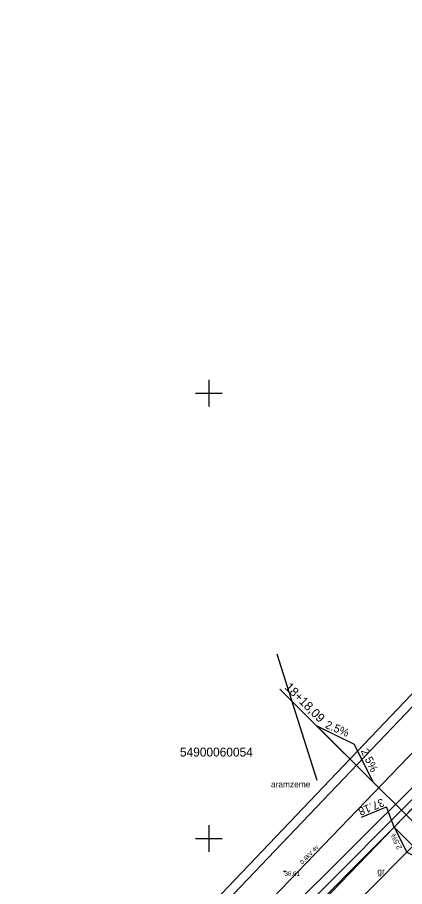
# Model space of a CAD drawing. Extents: x 469981 to 472086, y 246785 to 247785.
# Drawn here: x 470278.5 to 470322, y 247044.6 to 247142.2 of the extents above; entities that cross this region are included whole.
import ezdxf

# ---------------------------------------------------------------- set-up
doc = ezdxf.new("R2010")
doc.units = 0
for name, color, linetype in [('0_922', 7, 'Continuous'), ('0_Asfalta_mala', 7, 'Continuous'), ('0_Asfalta_Nomale', 7, 'Continuous'), ('0_Ruut_Braukt', 7, 'Continuous'), ('0_Ruut_nomale', 7, 'Continuous'), ('0_vertikals', 7, 'Continuous'), ('0_vertkals_cipari', 7, 'Continuous'), ('0_Virazjas', 7, 'Continuous'), ('21', 7, 'Continuous'), ('CELI_CMAL_####_####_#', 7, 'Continuous'), ('CELI_CSEG_####_TKST_#', 7, 'Continuous'), ('DREN_VADP_####_####_#', 7, 'Continuous'), ('ELEK_VADV_ZSPR_####_#', 7, 'Continuous'), ('ELEK_VADV_ZSPR_TKST_#', 7, 'Continuous'), ('GEOD_ELEM_####_####_#', 7, 'Continuous'), ('RAMI_UZMR_####_####_#', 7, 'Continuous'), ('RELJ_AATZ_####_TKST_#', 7, 'Continuous'), ('RELJ_ELEM_####_####_#', 7, 'Continuous'), ('RELJ_NOGA_####_####_#', 7, 'Continuous'), ('RELJ_NOGL_####_####_#', 7, 'Continuous'), ('ROBZ_IERR_####_####_#', 7, 'Continuous'), ('ROBZ_IERR_####_TKST_#', 7, 'Continuous'), ('ROBZ_PROJ_####_####_#', 7, 'Continuous'), ('TERT_IZMT_####_TKST_#', 7, 'Continuous')]:
    doc.layers.add(name, color=color, linetype=linetype)

msp = doc.modelspace()

# ---------------------------------------------------------------- linework, layer by layer
at = {"layer": '0_922'}
msp.add_line((470338.394, 247064.708), (470279.553, 247005.63), dxfattribs=at)
at = {"layer": '0_Asfalta_mala'}
msp.add_line((470336.269, 247066.825), (470277.427, 247007.747), dxfattribs=at)
at = {"layer": '0_Asfalta_Nomale'}
msp.add_line((470335.737, 247067.355), (470276.896, 247008.277), dxfattribs=at)
at = {"layer": '0_Ruut_Braukt'}
msp.add_line((470336.269, 247066.825), (470277.427, 247007.747), dxfattribs=at)
at = {"layer": '0_Ruut_nomale'}
for p, q in [((470335.737, 247067.355), (470276.896, 247008.277)), ((470277.427, 247007.747), (470336.269, 247066.825))]:
    msp.add_line(p, q, dxfattribs=at)
at = {"layer": '0_vertikals'}
for p in [(470317.143, 247052.397), (470320.807, 247051.301)]:
    msp.add_line(p, (470319.953, 247053.574), dxfattribs=at)
msp.add_lwpolyline([(470320.807, 247051.301), (470322.227, 247048.476), (470325.058, 247047.067)], close=True, dxfattribs=at)
at = {"layer": '0_Virazjas'}
msp.add_line((470307.99, 247066.763), (470324.28, 247050.538), dxfattribs=at)
msp.add_lwpolyline([(470318.479, 247056.316), (470316.349, 247060.554), (470312.102, 247062.667)], close=True, dxfattribs=at)
at = {"layer": '21'}
msp.add_line((470338.394, 247064.708), (470279.553, 247005.63), dxfattribs=at)
at = {"layer": 'CELI_CMAL_####_####_#'}
msp.add_lwpolyline([(470207.251, 246955.004), (470220.145, 246963.116), (470261.486, 246992.424), (470276.308, 247005.858), (470296.122, 247025.635), (470312.816, 247042.969), (470330.98, 247061.836), (470346.394, 247077.324), (470364.172, 247092.272), (470374.754, 247099.764), (470384.938, 247106.322), (470390.015, 247108.873), (470395.699, 247111.348), (470409.875, 247117.262), (470415.428, 247119.375), (470428.615, 247124.712), (470444.307, 247130.298), (470466.241, 247137.389), (470487.751, 247143.859), (470509.15, 247149.677), (470533.329, 247156.368), (470558.982, 247163.161), (470583.723, 247169.81), (470606.354, 247175.581)], dxfattribs=at)
at = {"layer": 'DREN_VADP_####_####_#'}
for points in [[(470344.895, 247104.752), (470352.43, 247097.297), (470267.889, 247008.665), (470215.45, 246973.641)], [(470312.178, 247056.523), (470310.236, 247062.674), (470307.7, 247070.706)]]:
    msp.add_lwpolyline(points, dxfattribs=at)
at = {"layer": 'ELEK_VADV_ZSPR_####_#'}
msp.add_line((470327.629, 247064.607), (470298.042, 247033.852), dxfattribs=at)
at = {"layer": 'GEOD_ELEM_####_####_#'}
for p, q in [((470300, 247101.5), (470300, 247100)), ((470298.5, 247100), (470300, 247100)), ((470300, 247100), (470300, 247098.5)), ((470300, 247100), (470301.5, 247100)), ((470300, 247051.5), (470300, 247050)), ((470298.5, 247050), (470300, 247050)), ((470300, 247050), (470300, 247048.5)), ((470300, 247050), (470301.5, 247050))]:
    msp.add_line(p, q, dxfattribs=at)
at = {"layer": 'RAMI_UZMR_####_####_#'}
msp.add_lwpolyline([(470081.833, 246858.073), (470071.225, 246873.795), (470075.411, 246878.04), (470140.155, 246920.953), (470236.136, 246982.998), (470257.83, 246999.315), (470274.171, 247013.774), (470358.465, 247102.148), (470367.97, 247107.52), (470388.133, 247118.916), (470465.996, 247150.017), (470560.64, 247175.144), (470793.366, 247232.231)], dxfattribs=at)
at = {"layer": 'RELJ_ELEM_####_####_#'}
msp.add_circle((470308.511, 247046.317), 0.05, dxfattribs=at)
at = {"layer": 'RELJ_NOGA_####_####_#'}
msp.add_spline([(470120.845, 246890.769), (470123.591, 246892.466), (470150.351, 246909.177), (470171.26, 246922.106), (470191.149, 246935.734), (470210.204, 246948.514), (470224.202, 246958.074), (470243.113, 246970.411), (470266.522, 246987.913), (470280.536, 247001.251), (470299.823, 247020.383), (470317.592, 247038.544), (470334.877, 247055.828), (470351.425, 247073.192), (470366.151, 247085.967)], degree=3, dxfattribs=at)
at = {"layer": 'RELJ_NOGL_####_####_#'}
msp.add_spline([(470122.047, 246889.925), (470124.645, 246891.606), (470151.263, 246908.028), (470171.623, 246921.498), (470191.873, 246934.822), (470224.882, 246957.282), (470243.432, 246969.856), (470267.182, 246986.981), (470282.015, 246999.84), (470300.677, 247018.663), (470318.825, 247036.845), (470336.227, 247054.122), (470352.943, 247071.373), (470367.141, 247084.447)], degree=3, dxfattribs=at)
at = {"layer": 'ROBZ_IERR_####_####_#'}
msp.add_lwpolyline([(470335.002, 247137.782), (470368.265, 247098.262), (470361.554, 247094.257), (470278.124, 247011.202), (470269.149, 247002.795), (470222.435, 247031.786)], dxfattribs=at)
at = {"layer": 'ROBZ_PROJ_####_####_#'}
msp.add_lwpolyline([(470062.774, 246863.479), (470070.591, 246868.587), (470253.618, 246988.247), (470269.149, 247002.795), (470278.124, 247011.202), (470361.554, 247094.257), (470368.265, 247098.262), (470383.103, 247107.116), (470421.395, 247122.632), (470438.432, 247129.536), (470474.818, 247141.882), (470613.752, 247179.765), (470688.303, 247197.106)], dxfattribs=at)

# ---------------------------------------------------------------- texts
at = {"layer": '0_vertkals_cipari'}
for s, height, rotation, p in [('37.18', 0.9, 202.71113, (470319.477, 247054.53)), ('2.5%', 0.5993, 115.96454, (470321.733, 247048.945))]:
    msp.add_text(s, height=height, rotation=rotation, dxfattribs=at).set_placement(p)
at = {"layer": '0_Virazjas'}
for s, height, rotation, p in [('18+18,09', 1, 315.11501, (470308.461, 247066.911)), ('2.5%', 0.899, 337.17681, (470313.004, 247062.456)), ('2.5%', 0.899, 295.53214, (470317.053, 247059.841))]:
    msp.add_text(s, height=height, rotation=rotation, dxfattribs=at).set_placement(p)
at = {"layer": 'CELI_CSEG_####_TKST_#'}
msp.add_text('gr', height=0.7, dxfattribs=at).set_placement((470318.932, 247045.966))
at = {"layer": 'ELEK_VADV_ZSPR_TKST_#'}
msp.add_text('0.4kV 4v', height=0.5, rotation=46.1089, dxfattribs=at).set_placement((470310.534, 247047.053))
at = {"layer": 'RELJ_AATZ_####_TKST_#'}
msp.add_text('36.61', height=0.5, dxfattribs=at).set_placement((470308.511, 247045.817))
at = {"layer": 'ROBZ_IERR_####_TKST_#'}
msp.add_text('54900060054', height=1, dxfattribs=at).set_placement((470296.77, 247059.213))
at = {"layer": 'TERT_IZMT_####_TKST_#'}
msp.add_text('aramzeme', height=0.7, dxfattribs=at).set_placement((470306.994, 247055.745))

doc.saveas('drawing.dxf')
